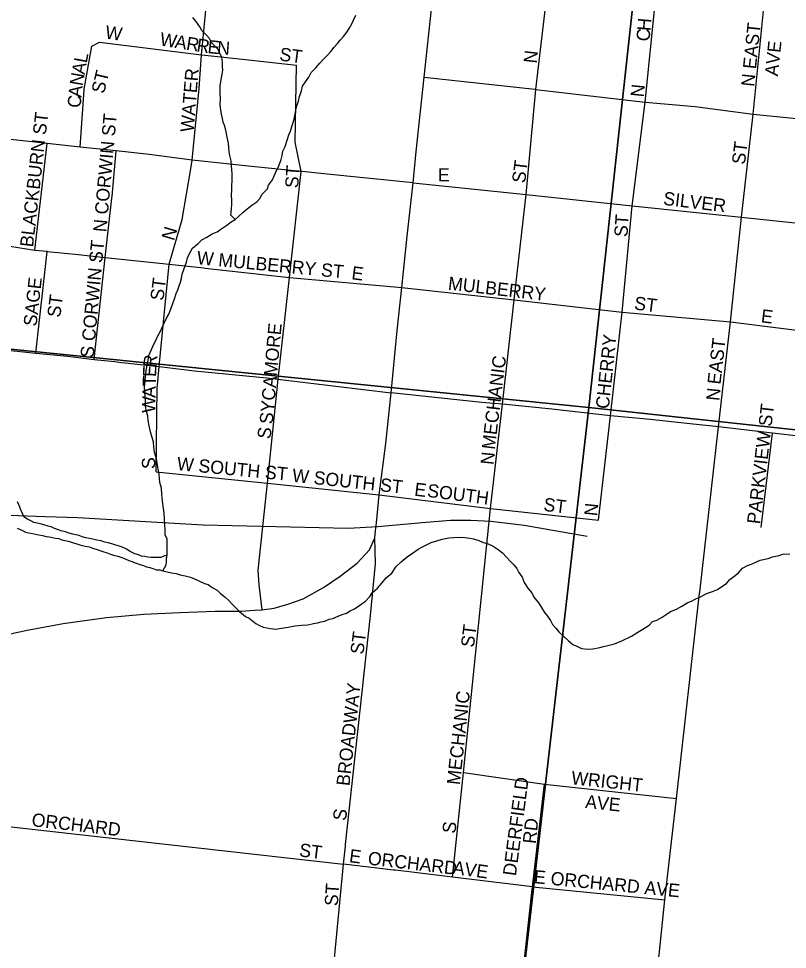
# Model space of a CAD drawing. Extents: x 1310247 to 1664935, y 284496 to 704931.
# Drawn here: x 1484589 to 1487498, y 524503 to 528023 of the extents above; entities that cross this region are included whole.
import ezdxf

# ---------------------------------------------------------------- set-up
doc = ezdxf.new("R2010")
doc.units = 0
for name, color, linetype in [('GM_P_State_Shield', 7, 'Continuous'), ('GM_X_Corporation_Text', 7, 'Continuous'), ('GM_X_County', 7, 'Continuous'), ('GM_X_Interstate_Shield', 7, 'Continuous'), ('GM_X_Minor_River_Text', 7, 'Continuous'), ('GM_X_Rail_Line', 7, 'Continuous'), ('GM_X_State_Route', 7, 'Continuous')]:
    doc.layers.add(name, color=color, linetype=linetype)

msp = doc.modelspace()

# ---------------------------------------------------------------- linework, layer by layer
at = {"layer": 'GM_P_State_Shield'}
for points in [[(1486082.5, 527402), (1486093.4, 527520.7), (1486109.8, 527672.5), (1486123.4, 527801)], [(1486123.4, 527801), (1486542.9, 527755.6)], [(1486542.9, 527755.6), (1486546.5, 527755.2), (1486960.1, 527706.3), (1487148.7, 527690.6), (1487368, 527661.7), (1487772.3, 527621.7), (1487877.2, 527610.2), (1487935.7, 527609.3), (1487956.7, 527619)], [(1485998.3, 526608.2), (1486022, 526843.9), (1486039.6, 527006.5), (1486058.8, 527200.2), (1486082.5, 527402)], [(1485939.9, 526085.3), (1485943.8, 526116.2), (1485953.5, 526222.6), (1485978.4, 526415.7), (1485998.3, 526608.2)], [(1485482.7, 525785.3), (1485511.4, 525786.7), (1485555.8, 525793.4), (1485608.4, 525808.2), (1485666.4, 525829), (1485742.8, 525872), (1485805.7, 525915.1), (1485870.2, 525963.3), (1485917.3, 526014.2), (1485936.5, 526059), (1485939.9, 526085.3)], [(1483833.1, 525493.8), (1483853.3, 525500.2), (1484057.1, 525560.8), (1484188.2, 525599.3), (1484313.9, 525636.4), (1484469, 525677.1), (1484621.6, 525710.8), (1484757.6, 525736), (1484921.7, 525758.6), (1485063.1, 525771.2), (1485199.9, 525777.6), (1485332.6, 525782.5), (1485431.3, 525782.6), (1485482.7, 525785.3)]]:
    msp.add_lwpolyline(points, dxfattribs=at)
at = {"layer": 'GM_X_Corporation_Text'}
for points in [[(1485240.6, 527454.6), (1485246.2, 527487.3), (1485271.9, 527759.1), (1485281.1, 527885.9), (1485317.9, 528260.9), (1485336.4, 528378.8), (1485351.3, 528433), (1485381, 528488), (1485415, 528560.5), (1485435.1, 528680.1), (1485448.2, 528809.4), (1485452.4, 528857.9)], [(1486546.5, 527755.2), (1486589.7, 528129.8), (1486633.4, 528503.7), (1486669, 528813.1)], [(1486960.1, 527706.3), (1486999.3, 528092.9), (1487042.6, 528460)], [(1487368, 527661.7), (1487407.3, 528052.2), (1487449.2, 528418.1)], [(1484838.1, 527756.4), (1484866.8, 527918.8)], [(1484866.8, 527918.8), (1484895.3, 527934.3), (1485281.1, 527885.9), (1485307, 527883.1)], [(1485307, 527883.1), (1485459.3, 527866.7), (1485640.6, 527847.4)], [(1485658.8, 527444.8), (1485635.5, 527556.1), (1485640.6, 527847.4)], [(1484822.6, 527537.1), (1484837.6, 527753.9), (1484838.1, 527756.4)], [(1486509.5, 527357.2), (1486546.5, 527755.2)], [(1486872.7, 526912.5), (1486910.7, 527315.1), (1486960.1, 527706.3)], [(1487324.7, 527271.6), (1487368, 527661.7)], [(1484650.8, 527147.8), (1484697.3, 527550.2)], [(1484943, 527350.1), (1484958.5, 527523.3)], [(1485159.2, 527094), (1485208.1, 527263.7), (1485240.6, 527454.6)], [(1485531.6, 526266.1), (1485571.3, 526659.7), (1485613.9, 527044.5), (1485658.8, 527444.8)], [(1486082.5, 527402), (1486509.5, 527357.2)], [(1484917, 527119.6), (1484942.4, 527343.6), (1484943, 527350.1)], [(1486375.1, 526170.4), (1486419.8, 526565.1), (1486464.5, 526959.8), (1486509.5, 527357.2)], [(1486509.5, 527357.2), (1486910.7, 527315.1), (1487324.7, 527271.6), (1487729.3, 527229.2), (1488132.8, 527186.8), (1488712.4, 527122.4)], [(1487237.1, 526479.7), (1487281.9, 526875.7), (1487324.7, 527271.6)], [(1484050.1, 527211.3), (1484255.7, 527196.1), (1484374.6, 527185.7), (1484524.5, 527166.9), (1484650.8, 527147.8), (1484697.1, 527142.9)], [(1484654.7, 526758.1), (1484697.9, 527142.8)], [(1484697.1, 527142.9), (1484697.9, 527142.8), (1484803.1, 527131.6), (1484917, 527119.6), (1485159.2, 527094), (1485290.4, 527079.8)], [(1484875.8, 526734.3), (1484917, 527119.6)], [(1485114.3, 526636.7), (1485121.2, 526707.1), (1485159.2, 527094)], [(1485290.4, 527079.8), (1485295, 527079.3), (1485613.9, 527044.5)], [(1485613.9, 527044.5), (1486039.6, 527006.5), (1486464.5, 526959.8), (1486872.7, 526912.5)], [(1486783.3, 526126.7), (1486828.8, 526521.1), (1486872.7, 526912.5)], [(1486872.7, 526912.5), (1486872.7, 526912.5), (1487281.9, 526875.7)], [(1487281.9, 526875.7), (1487683.4, 526826.1), (1487979.8, 526800.9), (1488667.3, 526728.3)], [(1485110.2, 526308.6), (1485113.3, 526626.6), (1485114.3, 526636.7)], [(1487166.1, 525853.8), (1487237.1, 526479.7)], [(1487399, 526097.9), (1487441, 526455.5)], [(1485110.2, 526308.6), (1485531.6, 526266.1)], [(1485511.4, 525786.7), (1485499.3, 525881.7), (1485495.3, 525937.2), (1485531.6, 526266.1)], [(1485531.6, 526266.1), (1485953.5, 526222.6)], [(1485953.5, 526222.6), (1486375.1, 526170.4)], [(1486231.2, 524776.1), (1486272.2, 525172.6), (1486375.1, 526170.4)], [(1486375.1, 526170.4), (1486783.3, 526126.7)], [(1485825.5, 524894.1), (1485826.1, 524900.2), (1485920.1, 525766.1), (1485939.9, 525961), (1485936.5, 526059)], [(1486983.4, 524289.8), (1487012.2, 524482.1), (1487033.7, 524691), (1487078.2, 525073.3), (1487165.6, 525849.7), (1487166.1, 525853.8)], [(1486272.2, 525172.6), (1486578.9, 525128.1), (1487078.2, 525073.3)], [(1486533.4, 524739.7), (1486578.9, 525128.1)], [(1483807.4, 525057.3), (1484123, 525015.5), (1484268.3, 524999.2), (1485818.5, 524825.8)], [(1486014.6, 524802.2), (1486007.7, 524803), (1485818.5, 524825.8), (1485825.5, 524894.1)], [(1485712.8, 523782.8), (1485776.6, 524391), (1485818.5, 524825.8)], [(1486532.3, 524730), (1486533.4, 524739.7), (1486231.2, 524776.1), (1486014.6, 524802.2)], [(1486707, 522612.2), (1486649.3, 522648.6), (1486461.8, 522787.1), (1486422.6, 522827.9), (1486387.7, 522875.3), (1486365, 522916.2), (1486352.2, 522974.5), (1486347.7, 523035.3), (1486415.9, 523701.3), (1486486.3, 524316.2), (1486532.3, 524730)], [(1486533.4, 524739.7), (1487033.7, 524691)]]:
    msp.add_lwpolyline(points, dxfattribs=at)
at = {"layer": 'GM_X_County'}
for points in [[(1481965.4, 532596.7), (1487146.6, 532073.7), (1487348.1, 532051.9), (1486747.2, 526552.2), (1481370.5, 527094.8)], [(1487348.1, 532051.9), (1492477.3, 531534), (1491905.7, 525995.7), (1486747.2, 526552.2)], [(1486747.2, 526552.2), (1486183.9, 521667.6), (1480822.4, 522169.9), (1481370.5, 527094.8)], [(1491905.7, 525995.7), (1491422.7, 521127.7), (1486183.9, 521667.6), (1486747.2, 526552.2)]]:
    msp.add_lwpolyline(points, close=True, dxfattribs=at)
at = {"layer": 'GM_X_Interstate_Shield'}
for points in [[(1486123.4, 527801), (1486164.5, 528177.2), (1486171.4, 528346.5), (1486195, 528546.5), (1486214.2, 528680.1), (1486222.5, 528739.2)], [(1485662.2, 527444.5), (1485658.8, 527444.8), (1485470.1, 527463), (1485246.2, 527487.3), (1485082.9, 527508.7), (1484958.5, 527523.3), (1484822.6, 527537.1), (1484697.3, 527550.2), (1484558.3, 527565.5), (1484432.4, 527577.8), (1484299.5, 527589.4), (1484086.5, 527606.1)], [(1486082.5, 527402), (1485744.7, 527436.5), (1485662.2, 527444.5)], [(1483283.3, 526954.4), (1483289.8, 526951.9), (1483341.7, 526932.3), (1483415.5, 526906.6), (1483454.4, 526894.9), (1483494.2, 526883.9), (1483537.6, 526873.8), (1483592.7, 526863.4), (1483637.8, 526855.6), (1483719.5, 526846.4), (1483819.6, 526838.7), (1484011.9, 526821.1), (1484183.3, 526802.5), (1484317.1, 526790.5), (1484481.1, 526775.3), (1484584, 526765.5), (1484654.7, 526758.1), (1484774.2, 526746.4), (1484875.8, 526734.3), (1484953.4, 526725.7)], [(1484953.4, 526725.7), (1484969, 526724), (1485121.2, 526707.1), (1485162.4, 526702.3)], [(1485162.4, 526702.3), (1485255.3, 526691.3), (1485528.4, 526664)], [(1485528.4, 526664), (1485571.3, 526659.7), (1485580.7, 526658.5)], [(1485580.7, 526658.5), (1485998.3, 526608.2)], [(1487551, 526442.5), (1487441, 526455.5), (1487237.1, 526479.7), (1487106.3, 526492.8), (1486978.7, 526507.1), (1486828.8, 526521.1), (1486607, 526545.4), (1486419.8, 526565.1), (1486341.2, 526571.7), (1485998.3, 526608.2)]]:
    msp.add_lwpolyline(points, dxfattribs=at)
at = {"layer": 'GM_X_Minor_River_Text'}
for points in [[(1485408.1, 527262.6), (1485392.6, 527279.1), (1485395.4, 527303.1), (1485395.9, 527321.1), (1485396.5, 527339.2), (1485395, 527353.2), (1485395.8, 527377.2), (1485396.2, 527391.3), (1485396.8, 527409.3), (1485397.3, 527423.3), (1485397.8, 527437.3), (1485396.2, 527451.4), (1485394.7, 527467.5), (1485393.3, 527485.6), (1485388, 527505.8), (1485386.4, 527519.8), (1485384.9, 527535.9), (1485383.4, 527552), (1485378.1, 527574.2), (1485374.8, 527594.4), (1485369.5, 527616.6), (1485363.9, 527630.8), (1485360.4, 527644.9), (1485356.9, 527661.1), (1485353.6, 527685.2), (1485352.1, 527699.3), (1485352.7, 527717.3), (1485351.5, 527743.4), (1485352.3, 527767.4), (1485354.9, 527785.4), (1485357.4, 527799.4), (1485359.9, 527813.3), (1485362.3, 527827.3), (1485360.8, 527841.3), (1485361.3, 527857.4), (1485358, 527877.5), (1485350.4, 527891.8), (1485344.8, 527906), (1485331.2, 527918.4), (1485319.6, 527932.8), (1485312, 527947.1), (1485298.4, 527961.5), (1485282.9, 527978), (1485275.3, 527992.3), (1485259.9, 528012.8), (1485248.3, 528027.2)], [(1485695.6, 527819), (1485714.3, 527836.5), (1485728.9, 527854), (1485741.4, 527867.7), (1485758.1, 527885.2), (1485770.6, 527898.9), (1485783.1, 527914.5), (1485795.6, 527928.2), (1485806.1, 527941.9), (1485818.6, 527955.5), (1485831.2, 527971.2), (1485839.7, 527984.9), (1485850.3, 528002.6), (1485856.8, 528016.5), (1485865.5, 528036.2)], [(1485151.4, 525993.7), (1485151.5, 526055.9), (1485143.9, 526070.1), (1485144.5, 526090.2), (1485143.2, 526110.2), (1485141.8, 526130.3), (1485140.6, 526152.4), (1485137.1, 526170.6), (1485134, 526198.7), (1485130.8, 526222.9), (1485129.6, 526247), (1485124.3, 526269.2), (1485122.8, 526283.2), (1485121.3, 526299.3), (1485117.9, 526319.5), (1485114.4, 526333.6), (1485111.1, 526357.8), (1485104, 526384), (1485100.5, 526402.2), (1485099.2, 526422.3), (1485091.9, 526446.5), (1485088.4, 526460.7), (1485083.1, 526482.9), (1485079.7, 526503), (1485078.3, 526521.1), (1485072.8, 526537.3), (1485069.5, 526557.5), (1485070.1, 526575.5), (1485068.7, 526593.6), (1485067.2, 526609.7), (1485065.9, 526631.8), (1485068.5, 526649.7), (1485069.2, 526671.8), (1485071.8, 526689.7), (1485074.4, 526707.7), (1485079.2, 526731.6), (1485081.8, 526749.5), (1485092.6, 526771.2), (1485099.2, 526789.1), (1485107.7, 526802.8), (1485114.3, 526820.7), (1485124.9, 526838.4), (1485133.6, 526858.2), (1485142.2, 526875.9), (1485148.7, 526889.8), (1485157.3, 526905.5), (1485168.1, 526931.3), (1485179.2, 526963), (1485185.9, 526982.8), (1485192.4, 526996.7), (1485196.9, 527012.6), (1485201.4, 527026.5), (1485205.9, 527040.3), (1485208.4, 527056.3), (1485215, 527074.2), (1485219.5, 527088), (1485224, 527101.9), (1485228.5, 527117.8), (1485237.2, 527137.6), (1485247.8, 527155.3), (1485268.5, 527172.7), (1485283, 527186.3), (1485301.4, 527195.8), (1485322, 527209.2), (1485340.3, 527216.6), (1485354.7, 527226.2), (1485377.3, 527241.5), (1485393.8, 527255), (1485408.1, 527262.6), (1485422.6, 527276.2), (1485437.1, 527289.8), (1485453.6, 527303.3), (1485472.2, 527316.8), (1485490.7, 527330.2), (1485503.2, 527343.9), (1485509.7, 527357.7), (1485530.5, 527379.1), (1485534.9, 527393), (1485549.6, 527412.6), (1485556.2, 527428.4), (1485562.7, 527442.3), (1485573.5, 527466), (1485582.3, 527489.8), (1485586.9, 527505.7), (1485589.4, 527521.6), (1485598, 527539.4), (1485604.8, 527563.2), (1485611.5, 527583.1), (1485618, 527596.9), (1485624.7, 527618.7), (1485631.5, 527642.6), (1485634, 527656.5), (1485638.7, 527676.4), (1485643.4, 527696.3), (1485647.8, 527710.2), (1485652.4, 527728.1), (1485659.2, 527750), (1485663.8, 527767.9), (1485674.4, 527783.6), (1485687, 527801.2), (1485695.6, 527819)], [(1484647.1, 526117.5), (1484635.3, 526123.9), (1484623.4, 526130.3), (1484609.7, 526138.7), (1484604, 526150.9), (1484598.5, 526165.1), (1484591, 526181.4), (1484585.4, 526195.6)], [(1484584.1, 526095.4), (1484603.9, 526086.8), (1484615.8, 526080.4), (1484627.8, 526078), (1484641.7, 526075.6), (1484653.7, 526073.2), (1484665.7, 526070.8), (1484679.7, 526068.4), (1484693.6, 526064), (1484705.6, 526063.6), (1484717.6, 526061.2), (1484729.6, 526058.8), (1484741.6, 526056.5), (1484753.5, 526052.1), (1484765.5, 526049.7), (1484781.4, 526045.2), (1484797.3, 526040.7), (1484809.2, 526036.3), (1484825.2, 526031.8), (1484841.1, 526027.3), (1484857.1, 526024.8), (1484869, 526020.5)], [(1485119, 525984.7), (1485090.9, 525985.6), (1485078.8, 525985.9), (1485066.9, 525988.3), (1485054.9, 525990.7), (1485043, 525995.1), (1485029, 525999.5), (1485011.2, 526008.1), (1484997.5, 526016.5), (1484985.6, 526022.9), (1484971.7, 526027.3), (1484957.8, 526031.8), (1484941.8, 526036.3), (1484927.9, 526040.7), (1484915.9, 526043.1), (1484902, 526047.5), (1484886, 526050), (1484870.1, 526054.5), (1484858.1, 526056.9), (1484844.1, 526059.3), (1484830.2, 526063.8), (1484818.3, 526068.1), (1484806.3, 526070.5), (1484794.4, 526072.9), (1484780.4, 526077.3), (1484766.5, 526081.8), (1484750.6, 526086.3), (1484736.7, 526090.7), (1484724.8, 526095.1), (1484712.9, 526101.4), (1484700.9, 526103.8), (1484685, 526108.3), (1484671.1, 526112.8), (1484659.1, 526115.1), (1484647.1, 526117.5)], [(1485135.4, 525934.1), (1485167.3, 525927.1), (1485185.3, 525924.5), (1485201.2, 525920), (1485219.2, 525915.5), (1485239.1, 525910.9), (1485255, 525904.4), (1485268.8, 525897.9), (1485292.6, 525887.2), (1485306.5, 525882.7), (1485322.2, 525872.2), (1485340, 525861.7), (1485353.6, 525849.2), (1485371.2, 525834.6), (1485384.9, 525822.2), (1485398.5, 525807.7), (1485412.1, 525793.3), (1485425.7, 525780.8), (1485447.2, 525762.1), (1485461.1, 525755.7), (1485486.5, 525734.9), (1485500.4, 525728.4), (1485514.2, 525722), (1485528.2, 525719.6), (1485542.2, 525717.1), (1485562.2, 525714.5), (1485584.4, 525717.8), (1485608.6, 525721.1), (1485634.9, 525726.3), (1485661.1, 525729.5), (1485683.3, 525730.8), (1485705.6, 525736.1), (1485719.7, 525737.7), (1485733.9, 525741.3), (1485748, 525744.9), (1485764.4, 525752.4), (1485778.5, 525753.9), (1485798.9, 525763.3), (1485813.1, 525768.9), (1485829.4, 525774.4), (1485843.8, 525784), (1485860.1, 525791.5), (1485880.6, 525804.9), (1485901.2, 525820.3), (1485917.9, 525837.8), (1485926.4, 525851.6), (1485947, 525869), (1485963.7, 525888.5), (1485980.5, 525908.1), (1486001.1, 525925.5), (1486018, 525951), (1486036.7, 525968.5), (1486059.4, 525987.8), (1486080, 526001.2), (1486100.6, 526016.6), (1486114.9, 526024.2), (1486135.3, 526033.6), (1486149.6, 526041.2), (1486171.9, 526048.5), (1486192.2, 526053.9), (1486216.5, 526059.1), (1486234.6, 526060.6), (1486258.8, 526061.8), (1486278.8, 526061.2), (1486296.8, 526058.7), (1486310.8, 526056.2), (1486330.7, 526049.6), (1486344.6, 526043.2), (1486366.4, 526036.5), (1486384.2, 526027.9), (1486403.9, 526015.3), (1486419.6, 526002.8), (1486435.1, 525986.3), (1486448.7, 525971.8), (1486462.3, 525957.4), (1486473.9, 525943), (1486481.4, 525928.7), (1486494.9, 525910.3), (1486502.3, 525890), (1486515.7, 525869.5), (1486531.1, 525851), (1486538.6, 525834.7), (1486556, 525814.2), (1486565.6, 525799.8), (1486578.9, 525777.4), (1486590.5, 525763), (1486602.1, 525746.6), (1486609.6, 525732.3), (1486621.2, 525718), (1486632.8, 525703.6), (1486652.3, 525686.9), (1486669.9, 525670.4), (1486685.5, 525655.8), (1486701.3, 525649.3), (1486719.1, 525640.8), (1486743.1, 525638), (1486761.3, 525639.5), (1486787.6, 525644.7), (1486801.8, 525648.3), (1486817.9, 525651.8), (1486844.3, 525659)], [(1484869, 526020.5), (1484882.9, 526016), (1484896.8, 526011.6), (1484908.7, 526007.2), (1484924.7, 526002.7), (1484936.6, 525998.3), (1484948.5, 525994), (1484964.4, 525989.5), (1484980.3, 525985), (1484992.3, 525980.6), (1485006.1, 525974.2), (1485018, 525969.8), (1485033.9, 525963.3), (1485047.8, 525958.8), (1485061.7, 525954.4), (1485073.6, 525950), (1485085.6, 525947.7), (1485097.5, 525943.3), (1485111.4, 525938.8), (1485123.5, 525938.5), (1485135.4, 525934.1)], [(1485135.4, 525934.1), (1485148.2, 525957.8), (1485148.6, 525969.8), (1485149, 525981.8), (1485151.4, 525993.7), (1485139.2, 525990.1), (1485127, 525984.5), (1485119, 525984.7)], [(1486844.3, 525659), (1486870.8, 525670.2), (1486907.5, 525687.1), (1486932.1, 525702.4), (1486950.6, 525713.8), (1486975.2, 525729.1), (1486987.7, 525742.8), (1487004, 525748.3), (1487024.4, 525759.7), (1487038.8, 525769.2), (1487055.3, 525780.8), (1487077.7, 525790.1), (1487098.1, 525801.5), (1487120.7, 525814.8), (1487134.9, 525820.4), (1487149.2, 525828), (1487171.7, 525837.3), (1487192.1, 525848.7), (1487214.5, 525856), (1487232.8, 525863.5), (1487249.2, 525875), (1487267.7, 525886.4), (1487280.3, 525902.1), (1487294.7, 525913.7), (1487313.3, 525927.1), (1487327.9, 525944.7), (1487346.3, 525954.2), (1487364.6, 525961.6), (1487380.9, 525969.1), (1487395.2, 525974.7), (1487425.6, 525981.8), (1487441.8, 525987.3), (1487466.1, 525992.6), (1487480.3, 525998.1), (1487506.5, 525999.3)]]:
    msp.add_lwpolyline(points, dxfattribs=at)
at = {"layer": 'GM_X_State_Route'}
for points in [[(1485948.3, 526101.1), (1485835.7, 526095.2), (1485288, 526107.5), (1485134.6, 526115.7), (1484813.2, 526134.5), (1484689.4, 526139.4), (1484555, 526144.4)], [(1486740.8, 526064.5), (1486502.2, 526105.8), (1486376, 526120.6), (1486299.7, 526125.5), (1486223.5, 526124.7), (1486116.1, 526115.7), (1485948.3, 526101.1)]]:
    msp.add_lwpolyline(points, dxfattribs=at)

# ---------------------------------------------------------------- texts
at = {"layer": 'GM_X_Rail_Line'}
for s, rotation, p in [('H', 85.2073, (1486979.3, 527974.7)), ('W', 351.2589, (1484914.4, 527948.2)), ('C', 85.2101, (1486976, 527935.3)), ('N EAST', 84.0519, (1487372, 527763.9)), ('W', 350.7809, (1485121.3, 527921.8)), ('A', 350.7861, (1485177.8, 527912.6)), ('R', 350.8052, (1485221.2, 527905.6)), ('R', 351.1093, (1485260.6, 527899.2)), ('E', 354.1092, (1485302.6, 527892.7)), ('N', 355.6798, (1485339.1, 527889)), ('AVE', 84.0895, (1487462, 527803.4)), ('L', 79.3652, (1484847.1, 527852.5)), ('ST', 352.4092, (1485574.2, 527864.6)), ('N', 83.6651, (1486549.3, 527851.9)), ('A', 79.3844, (1484839, 527809.3)), ('N', 79.916, (1484831.3, 527766.1)), ('ST', 76.7681, (1484912.8, 527736.6)), ('WATER', 85.3357, (1485251.2, 527592.1)), ('A', 84.1763, (1484827, 527723.3)), ('N', 84.2721, (1486954.1, 527724.2)), ('C', 86.257, (1484824.4, 527684.3)), ('BLACKBURN ST', 83.4796, (1484644, 527156.8)), ('N CORWIN ST', 84.9197, (1484921.3, 527213.9)), ('ST', 82.8783, (1487336.9, 527469.3)), ('ST', 86.1879, (1485647.2, 527380.7)), ('E', 0, (1486175.8, 527407.1)), ('ST', 82.8783, (1486505.3, 527398.9)), ('SILVER', 353.0189, (1487026.1, 527319.1)), ('ST', 86.4118, (1486892.4, 527195.9)), ('N', 73.2927, (1485176.8, 527180.4)), ('S CORWIN ST', 84.744, (1484872.8, 526738.6)), ('W MULBERRY ST', 354.4415, (1485262.1, 527094.6)), ('E', 352.8783, (1485847, 527037.4)), ('SAGE', 83.6571, (1484657.3, 526857.6)), ('ST', 82.8783, (1485136.9, 526954.5)), ('MULBERRY', 353.4424, (1486212.2, 526997.9)), ('ST', 82.8666, (1484747, 526891)), ('ST', 352.8649, (1486916.2, 526923.1)), ('E', 352.8783, (1487395.8, 526874.7)), ('SYCAMORE', 84.8056, (1485550.4, 526487.8)), ('CHERRY', 83.9456, (1486822, 526545.1)), ('EAST', 83.4775, (1487244.5, 526637.6)), ('R', 85.2101, (1485110.7, 526701.9)), ('MECHANIC', 83.0663, (1486390.9, 526391.3)), ('E', 87.978, (1485109.5, 526667.4)), ('T', 88.5242, (1485108.6, 526632.3)), ('A', 88.5357, (1485107.5, 526588.3)), ('N', 84.2916, (1487240.1, 526575.9)), ('W', 88.5372, (1485106, 526531.1)), ('PARKVIEW ST', 83.2559, (1487394.1, 526109.6)), ('S', 82.8783, (1485541.7, 526430.9)), ('W SOUTH ST', 354.4949, (1485186.7, 526315.9)), ('N', 84.2916, (1486386.5, 526333.9)), ('S', 90, (1485106, 526319.7)), ('W SOUTH ST', 353.8122, (1485622.4, 526271.9)), ('E', 352.8514, (1486084.6, 526219.1)), ('SOUTH', 352.5729, (1486133, 526214.7)), ('ST', 352.8649, (1486573, 526161.9)), ('N', 84.2937, (1486778.1, 526140.2)), ('ST', 82.8649, (1486311.7, 525643.3)), ('ST', 82.88, (1485893.7, 525616.9)), ('BROADWAY', 83.7299, (1485840.9, 525119.5)), ('MECHANIC', 83.812, (1486258.8, 525123.5)), ('WRIGHT', 353.8839, (1486678.4, 525127.9)), ('DEERFIELD', 82.5026, (1486470.6, 524779.1)), ('AVE', 354.0895, (1486731.1, 525037.9)), ('S', 82.8783, (1485827.7, 524987.7)), ('ORCHARD', 353.4164, (1484636.9, 524969.5)), ('RD', 83.9946, (1486546, 524900.8)), ('S', 82.8783, (1486241.3, 524939.3)), ('ST', 352.88, (1485649, 524855.1)), ('E', 352.8783, (1485838.2, 524833)), ('ORCHARD', 353.2883, (1485908.7, 524824.2)), ('AVE', 352.1444, (1486229.9, 524789)), ('E ORCHARD AVE', 354.3899, (1486537.5, 524753.9)), ('ST', 86.4254, (1485796.8, 524665.9))]:
    msp.add_text(s, height=50, rotation=rotation, dxfattribs=at).set_placement(p)

doc.saveas('drawing.dxf')
